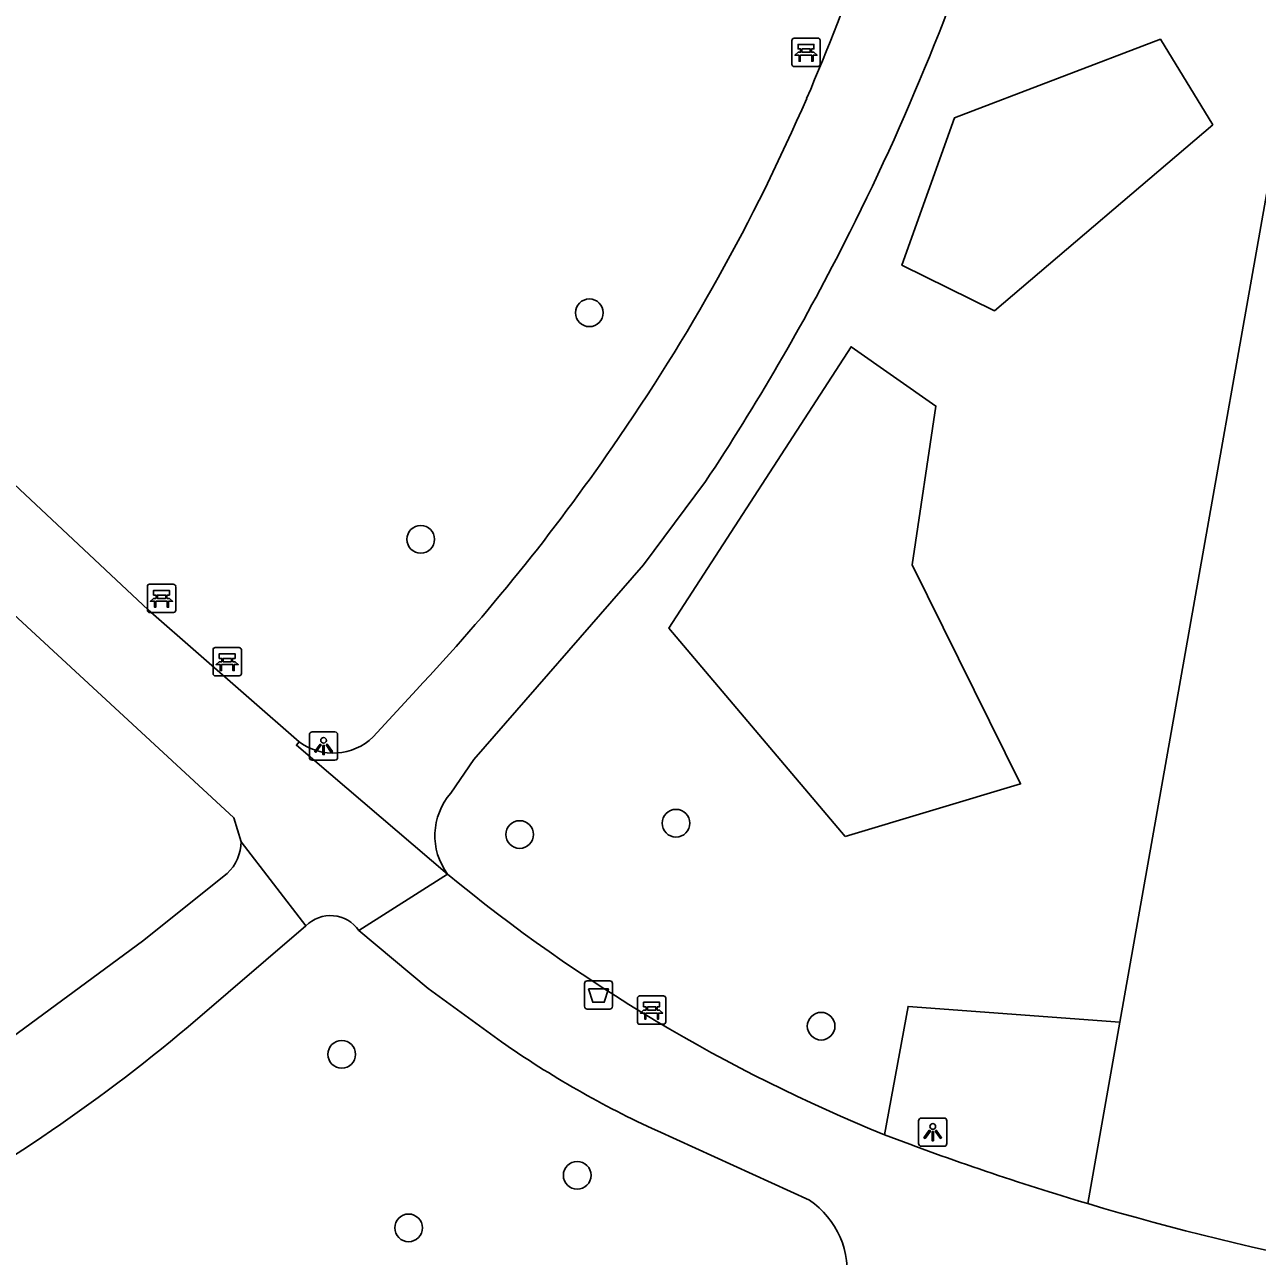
# Model space of a CAD drawing. Extents: x 161402 to 161933, y 381650 to 382313.
# Drawn here: x 161707.29 to 161750.87, y 381882.31 to 381925.85 of the extents above; entities that cross this region are included whole.
import ezdxf

# ---------------------------------------------------------------- set-up
doc = ezdxf.new("R2010")
doc.units = 0
for name, color, linetype in [('IMGEO_Afvalbak', 7, 'Continuous'), ('IMGEO_Bank', 7, 'Continuous'), ('IMGEO_Boom', 7, 'Continuous'), ('IMGEO_Groenvoorziening', 7, 'Continuous'), ('IMGEO_Lichtpunt', 7, 'Continuous'), ('IMGEO_Voetpad_gesloten', 7, 'Continuous')]:
    doc.layers.add(name, color=color, linetype=linetype)

msp = doc.modelspace()

# ---------------------------------------------------------------- linework, layer by layer
at = {"layer": 'IMGEO_Afvalbak'}
for p, q in [((161727.187, 381892.053), (161727.977, 381892.053)), ((161727.977, 381892.053), (161727.187, 381892.053)), ((161727.087, 381891.153), (161727.087, 381891.953)), ((161727.087, 381891.953), (161727.087, 381891.153)), ((161728.077, 381891.953), (161728.077, 381891.153)), ((161728.077, 381891.153), (161728.077, 381891.953)), ((161727.977, 381891.053), (161727.187, 381891.053)), ((161727.187, 381891.053), (161727.977, 381891.053))]:
    msp.add_line(p, q, dxfattribs=at)
msp.add_lwpolyline([(161727.23, 381891.767), (161727.934, 381891.767), (161727.785, 381891.297), (161727.379, 381891.297), (161727.23, 381891.767)], dxfattribs=at)
for centre, start, end in [((161727.187, 381891.953), 90, 180), ((161727.187, 381891.953), 90, 180), ((161727.977, 381891.953), 0, 90), ((161727.977, 381891.953), 360, 90), ((161727.187, 381891.153), 180, 270), ((161727.187, 381891.153), 180, 270), ((161727.977, 381891.153), 270, 0), ((161727.977, 381891.153), 270, 0)]:
    msp.add_arc(centre, 0.1, start, end, dxfattribs=at)
at = {"layer": 'IMGEO_Bank'}
for p, q in [((161734.419, 381924.445), (161734.419, 381925.286)), ((161734.419, 381925.286), (161734.419, 381924.445)), ((161734.494, 381925.37), (161735.335, 381925.37)), ((161735.335, 381925.37), (161734.494, 381925.37)), ((161735.419, 381925.295), (161735.419, 381924.454)), ((161735.419, 381924.454), (161735.419, 381925.295)), ((161735.116, 381924.768), (161734.723, 381924.768)), ((161734.728, 381924.876), (161734.728, 381924.982)), ((161734.772, 381924.982), (161734.772, 381924.876)), ((161735.06, 381924.988), (161734.778, 381924.988)), ((161734.778, 381924.87), (161735.06, 381924.87)), ((161735.066, 381924.876), (161735.066, 381924.982)), ((161735.11, 381924.982), (161735.11, 381924.876)), ((161735.344, 381924.37), (161734.503, 381924.37)), ((161734.503, 381924.37), (161735.344, 381924.37)), ((161711.634, 381905.145), (161711.634, 381905.986)), ((161711.634, 381905.986), (161711.634, 381905.145)), ((161711.709, 381906.07), (161712.55, 381906.07)), ((161712.55, 381906.07), (161711.709, 381906.07)), ((161712.634, 381905.995), (161712.634, 381905.154)), ((161712.634, 381905.154), (161712.634, 381905.995)), ((161711.943, 381905.576), (161711.943, 381905.682)), ((161711.987, 381905.682), (161711.987, 381905.576)), ((161712.275, 381905.688), (161711.993, 381905.688)), ((161711.993, 381905.57), (161712.275, 381905.57)), ((161712.281, 381905.576), (161712.281, 381905.682)), ((161712.325, 381905.682), (161712.325, 381905.576)), ((161712.331, 381905.468), (161711.938, 381905.468)), ((161712.559, 381905.07), (161711.718, 381905.07)), ((161711.718, 381905.07), (161712.559, 381905.07)), ((161714.032, 381903.831), (161714.873, 381903.831)), ((161714.873, 381903.831), (161714.032, 381903.831)), ((161713.957, 381902.906), (161713.957, 381903.747)), ((161713.957, 381903.747), (161713.957, 381902.906)), ((161714.266, 381903.337), (161714.266, 381903.443)), ((161714.31, 381903.443), (161714.31, 381903.337)), ((161714.598, 381903.449), (161714.316, 381903.449)), ((161714.604, 381903.337), (161714.604, 381903.443)), ((161714.648, 381903.443), (161714.648, 381903.337)), ((161714.957, 381903.756), (161714.957, 381902.915)), ((161714.957, 381902.915), (161714.957, 381903.756)), ((161714.654, 381903.229), (161714.261, 381903.229)), ((161714.316, 381903.331), (161714.598, 381903.331)), ((161714.882, 381902.831), (161714.041, 381902.831)), ((161714.041, 381902.831), (161714.882, 381902.831)), ((161728.96, 381890.591), (161728.96, 381891.432)), ((161728.96, 381891.432), (161728.96, 381890.591)), ((161729.035, 381891.516), (161729.876, 381891.516)), ((161729.876, 381891.516), (161729.035, 381891.516)), ((161729.601, 381891.134), (161729.319, 381891.134)), ((161729.96, 381891.441), (161729.96, 381890.6)), ((161729.96, 381890.6), (161729.96, 381891.441)), ((161729.657, 381890.914), (161729.264, 381890.914)), ((161729.269, 381891.022), (161729.269, 381891.128)), ((161729.313, 381891.128), (161729.313, 381891.022)), ((161729.319, 381891.016), (161729.601, 381891.016)), ((161729.607, 381891.022), (161729.607, 381891.128)), ((161729.651, 381891.128), (161729.651, 381891.022)), ((161729.885, 381890.516), (161729.044, 381890.516)), ((161729.044, 381890.516), (161729.885, 381890.516))]:
    msp.add_line(p, q, dxfattribs=at)
for points in [[(161734.722, 381924.988), (161734.636, 381924.988), (161734.636, 381925.149), (161735.199, 381925.149), (161735.199, 381924.988), (161735.116, 381924.988)], [(161734.666, 381924.768), (161734.524, 381924.768), (161734.636, 381924.87), (161734.722, 381924.87)], [(161734.716, 381924.761), (161734.716, 381924.554), (161734.673, 381924.554), (161734.673, 381924.761)], [(161735.116, 381924.87), (161735.199, 381924.87), (161735.311, 381924.768), (161735.172, 381924.768)], [(161735.166, 381924.761), (161735.166, 381924.554), (161735.122, 381924.554), (161735.122, 381924.761)], [(161711.881, 381905.468), (161711.739, 381905.468), (161711.851, 381905.57), (161711.937, 381905.57)], [(161711.937, 381905.688), (161711.851, 381905.688), (161711.851, 381905.849), (161712.414, 381905.849), (161712.414, 381905.688), (161712.331, 381905.688)], [(161712.331, 381905.57), (161712.414, 381905.57), (161712.526, 381905.468), (161712.387, 381905.468)], [(161711.931, 381905.461), (161711.931, 381905.254), (161711.888, 381905.254), (161711.888, 381905.461)], [(161712.381, 381905.461), (161712.381, 381905.254), (161712.337, 381905.254), (161712.337, 381905.461)], [(161714.26, 381903.449), (161714.174, 381903.449), (161714.174, 381903.61), (161714.737, 381903.61), (161714.737, 381903.449), (161714.654, 381903.449)], [(161714.204, 381903.229), (161714.062, 381903.229), (161714.174, 381903.331), (161714.26, 381903.331)], [(161714.254, 381903.222), (161714.254, 381903.015), (161714.211, 381903.015), (161714.211, 381903.222)], [(161714.654, 381903.331), (161714.737, 381903.331), (161714.849, 381903.229), (161714.71, 381903.229)], [(161714.704, 381903.222), (161714.704, 381903.015), (161714.66, 381903.015), (161714.66, 381903.222)], [(161729.263, 381891.134), (161729.177, 381891.134), (161729.177, 381891.295), (161729.74, 381891.295), (161729.74, 381891.134), (161729.657, 381891.134)], [(161729.207, 381890.914), (161729.065, 381890.914), (161729.177, 381891.016), (161729.263, 381891.016)], [(161729.257, 381890.907), (161729.257, 381890.7), (161729.214, 381890.7), (161729.214, 381890.907)], [(161729.657, 381891.016), (161729.74, 381891.016), (161729.852, 381890.914), (161729.713, 381890.914)], [(161729.707, 381890.907), (161729.707, 381890.7), (161729.663, 381890.7), (161729.663, 381890.907)]]:
    msp.add_lwpolyline(points, dxfattribs=at)
for centre, radius, start, end in [((161734.497, 381925.292), 0.0779, 92.4484, 184.2845), ((161734.497, 381925.292), 0.0779, 92.4484, 184.2845), ((161735.341, 381925.292), 0.0779, 2.4484, 94.2845), ((161735.341, 381925.292), 0.0779, 2.4484, 94.2845), ((161734.666, 381924.761), 0.00671, 2.8957, 87.1043), ((161734.723, 381924.761), 0.00671, 92.8957, 177.1043), ((161734.721, 381924.981), 0.00671, 2.8957, 87.1043), ((161734.721, 381924.877), 0.00671, 272.8957, 357.1043), ((161734.778, 381924.981), 0.00671, 92.8957, 177.1043), ((161734.778, 381924.877), 0.00671, 182.8957, 267.1043), ((161735.06, 381924.981), 0.00671, 2.8957, 87.1043), ((161735.06, 381924.877), 0.00671, 272.8957, 357.1043), ((161735.117, 381924.981), 0.00671, 92.8957, 177.1043), ((161735.117, 381924.877), 0.00671, 182.8957, 267.1043), ((161735.115, 381924.761), 0.00671, 2.8957, 87.1043), ((161735.172, 381924.761), 0.00671, 92.8957, 177.1043), ((161734.497, 381924.448), 0.0779, 182.4484, 274.2845), ((161734.497, 381924.448), 0.0779, 182.4484, 274.2845), ((161735.341, 381924.448), 0.0779, 272.4484, 4.2845), ((161735.341, 381924.448), 0.0779, 272.4484, 4.2845), ((161711.712, 381905.992), 0.0779, 92.4484, 184.2845), ((161711.712, 381905.992), 0.0779, 92.4484, 184.2845), ((161712.556, 381905.992), 0.0779, 2.4484, 94.2845), ((161712.556, 381905.992), 0.0779, 2.4484, 94.2845), ((161711.936, 381905.681), 0.00671, 2.8957, 87.1043), ((161711.936, 381905.577), 0.00671, 272.8957, 357.1043), ((161711.993, 381905.681), 0.00671, 92.8957, 177.1043), ((161711.993, 381905.577), 0.00671, 182.8957, 267.1043), ((161712.275, 381905.681), 0.00671, 2.8957, 87.1043), ((161712.275, 381905.577), 0.00671, 272.8957, 357.1043), ((161712.332, 381905.681), 0.00671, 92.8957, 177.1043), ((161712.332, 381905.577), 0.00671, 182.8957, 267.1043), ((161711.712, 381905.148), 0.0779, 182.4484, 274.2845), ((161711.712, 381905.148), 0.0779, 182.4484, 274.2845), ((161711.881, 381905.461), 0.00671, 2.8957, 87.1043), ((161711.938, 381905.461), 0.00671, 92.8957, 177.1043), ((161712.33, 381905.461), 0.00671, 2.8957, 87.1043), ((161712.387, 381905.461), 0.00671, 92.8957, 177.1043), ((161712.556, 381905.148), 0.0779, 272.4484, 4.2845), ((161712.556, 381905.148), 0.0779, 272.4484, 4.2845), ((161714.035, 381903.753), 0.0779, 92.4484, 184.2845), ((161714.035, 381903.753), 0.0779, 92.4484, 184.2845), ((161714.879, 381903.753), 0.0779, 2.4484, 94.2845), ((161714.879, 381903.753), 0.0779, 2.4484, 94.2845), ((161714.259, 381903.442), 0.00671, 2.8957, 87.1043), ((161714.259, 381903.338), 0.00671, 272.8957, 357.1043), ((161714.316, 381903.442), 0.00671, 92.8957, 177.1043), ((161714.316, 381903.338), 0.00671, 182.8957, 267.1043), ((161714.598, 381903.442), 0.00671, 2.8957, 87.1043), ((161714.598, 381903.338), 0.00671, 272.8957, 357.1043), ((161714.655, 381903.442), 0.00671, 92.8957, 177.1043), ((161714.655, 381903.338), 0.00671, 182.8957, 267.1043), ((161714.035, 381902.909), 0.0779, 182.4484, 274.2845), ((161714.035, 381902.909), 0.0779, 182.4484, 274.2845), ((161714.204, 381903.222), 0.00671, 2.8957, 87.1043), ((161714.261, 381903.222), 0.00671, 92.8957, 177.1043), ((161714.653, 381903.222), 0.00671, 2.8957, 87.1043), ((161714.71, 381903.222), 0.00671, 92.8957, 177.1043), ((161714.879, 381902.909), 0.0779, 272.4484, 4.2845), ((161714.879, 381902.909), 0.0779, 272.4484, 4.2845), ((161729.038, 381891.438), 0.0779, 92.4484, 184.2845), ((161729.038, 381891.438), 0.0779, 92.4484, 184.2845), ((161729.262, 381891.127), 0.00671, 2.8957, 87.1043), ((161729.319, 381891.127), 0.00671, 92.8957, 177.1043), ((161729.601, 381891.127), 0.00671, 2.8957, 87.1043), ((161729.658, 381891.127), 0.00671, 92.8957, 177.1043), ((161729.882, 381891.438), 0.0779, 2.4484, 94.2845), ((161729.882, 381891.438), 0.0779, 2.4484, 94.2845), ((161729.207, 381890.907), 0.00671, 2.8957, 87.1043), ((161729.264, 381890.907), 0.00671, 92.8957, 177.1043), ((161729.262, 381891.023), 0.00671, 272.8957, 357.1043), ((161729.319, 381891.023), 0.00671, 182.8957, 267.1043), ((161729.601, 381891.023), 0.00671, 272.8957, 357.1043), ((161729.658, 381891.023), 0.00671, 182.8957, 267.1043), ((161729.656, 381890.907), 0.00671, 2.8957, 87.1043), ((161729.713, 381890.907), 0.00671, 92.8957, 177.1043), ((161729.038, 381890.594), 0.0779, 182.4484, 274.2845), ((161729.038, 381890.594), 0.0779, 182.4484, 274.2845), ((161729.882, 381890.594), 0.0779, 272.4484, 4.2845), ((161729.882, 381890.594), 0.0779, 272.4484, 4.2845)]:
    msp.add_arc(centre, radius, start, end, dxfattribs=at)
at = {"layer": 'IMGEO_Boom'}
for centre in [(161727.26, 381915.664), (161721.298, 381907.658), (161730.32, 381897.623), (161724.796, 381897.223), (161735.453, 381890.449), (161718.505, 381889.453), (161726.829, 381885.178), (161720.868, 381883.32)]:
    msp.add_circle(centre, 0.489, dxfattribs=at)
at = {"layer": 'IMGEO_Groenvoorziening'}
for points in [[(161761.561, 381932.294), (161753.635, 381933.615), (161746.013, 381890.587)], [(161741.583, 381915.729), (161738.307, 381917.343), (161740.17, 381922.559), (161747.446, 381925.333), (161749.296, 381922.31), (161741.583, 381915.729)], [(161736.304, 381897.149), (161730.069, 381904.517), (161736.512, 381914.463), (161739.51, 381912.367), (161738.665, 381906.757), (161742.501, 381899.01), (161736.304, 381897.149)], [(161737.696, 381886.61), (161738.528, 381891.149), (161746.013, 381890.587)], [(161746.013, 381890.587), (161744.878, 381884.178)]]:
    msp.add_lwpolyline(points, dxfattribs=at)
at = {"layer": 'IMGEO_Lichtpunt'}
for p, q in [((161717.364, 381900.754), (161717.364, 381899.947)), ((161717.364, 381900.754), (161717.364, 381899.947)), ((161718.266, 381900.849), (161717.458, 381900.849)), ((161718.266, 381900.849), (161717.458, 381900.849)), ((161718.36, 381899.947), (161718.36, 381900.754)), ((161718.36, 381899.947), (161718.36, 381900.754)), ((161717.458, 381899.853), (161718.266, 381899.853)), ((161717.458, 381899.853), (161718.266, 381899.853)), ((161738.9, 381887.106), (161738.9, 381886.299)), ((161738.9, 381887.106), (161738.9, 381886.299)), ((161739.802, 381887.201), (161738.994, 381887.201)), ((161739.802, 381887.201), (161738.994, 381887.201)), ((161739.896, 381886.299), (161739.896, 381887.106)), ((161739.896, 381886.299), (161739.896, 381887.106)), ((161738.994, 381886.205), (161739.802, 381886.205)), ((161738.994, 381886.205), (161739.802, 381886.205))]:
    msp.add_line(p, q, dxfattribs=at)
for points in [[(161717.738, 381900.418), (161717.777, 381900.39), (161717.589, 381900.128), (161717.551, 381900.155), (161717.738, 381900.418)], [(161717.84, 381900.37), (161717.887, 381900.37), (161717.887, 381900.048), (161717.84, 381900.048), (161717.84, 381900.37)], [(161717.95, 381900.39), (161717.988, 381900.417), (161718.175, 381900.155), (161718.136, 381900.127), (161717.95, 381900.39)], [(161739.274, 381886.77), (161739.313, 381886.742), (161739.125, 381886.48), (161739.087, 381886.507), (161739.274, 381886.77)], [(161739.376, 381886.722), (161739.423, 381886.722), (161739.423, 381886.4), (161739.376, 381886.4), (161739.376, 381886.722)], [(161739.486, 381886.742), (161739.524, 381886.769), (161739.711, 381886.507), (161739.672, 381886.479), (161739.486, 381886.742)]]:
    msp.add_lwpolyline(points, dxfattribs=at)
for centre in [(161717.863, 381900.552), (161739.399, 381886.904)]:
    msp.add_circle(centre, 0.0994, dxfattribs=at)
for centre, start, end in [((161717.458, 381900.754), 90, 180), ((161717.458, 381900.754), 90, 180), ((161718.266, 381900.754), 0, 90), ((161718.266, 381900.754), 0, 90), ((161717.458, 381899.947), 180, 270), ((161717.458, 381899.947), 180, 270), ((161718.266, 381899.947), 270, 0), ((161718.266, 381899.947), 270, 360), ((161738.994, 381887.106), 90, 180), ((161738.994, 381887.106), 90, 180), ((161739.802, 381887.106), 0, 90), ((161739.802, 381887.106), 0, 90), ((161738.994, 381886.299), 180, 270), ((161738.994, 381886.299), 180, 270), ((161739.802, 381886.299), 270, 0), ((161739.802, 381886.299), 270, 360)]:
    msp.add_arc(centre, 0.0946, start, end, dxfattribs=at)
at = {"layer": 'IMGEO_Voetpad_gesloten'}
for points in [[(161716.998, 381900.496), (161711.661, 381905.167), (161699.342, 381916.696)], [(161695.834, 381915.231), (161714.688, 381897.816), (161714.944, 381896.97)], [(161722.362, 381898.685), (161723.171, 381899.878), (161729.17, 381906.759), (161731.367, 381909.701)], [(161721.147, 381902.339), (161719.618, 381900.67)], [(161722.244, 381895.82), (161716.905, 381900.376), (161716.998, 381900.496)], [(161714.944, 381896.97), (161717.239, 381893.999)], [(161623.758, 381847.734), (161636.409, 381854.317), (161677.409, 381874.201), (161696.24, 381883.733), (161706.175, 381889.565), (161711.465, 381893.453), (161714.453, 381895.849)], [(161719.108, 381893.834), (161722.244, 381895.82)], [(161717.239, 381893.999), (161713.071, 381890.422)], [(161724.148, 381889.897), (161721.565, 381891.784), (161719.108, 381893.834)], [(161735.045, 381884.295), (161729.664, 381886.746)]]:
    msp.add_lwpolyline(points, dxfattribs=at)
for centre, radius, start, end in [((161665.873, 381953.15), 75.265, 336.58659, 345.3492), ((161660.33, 381956.849), 85.241, 332.96683, 342.73864), ((161669.981, 381951.392), 70.797, 325.1451, 336.57118), ((161661.843, 381955.784), 83.41, 326.46234, 333.14608), ((161668.38, 381951.989), 72.453, 316.74278, 325.48041), ((161718.205, 381902.135), 2.035, 233.6288, 313.9703), ((161724.091, 381897.179), 2.293, 138.9463, 216.3367), ((161713.421, 381896.969), 1.523, 312.6646, 0.0284), ((161760.197, 381941.928), 59.719, 230.54118, 247.86561), ((161718.104, 381893.129), 1.227, 35.081, 134.8287), ((161673.251, 381937.871), 61.944, 298.03574, 310.00388), ((161744.435, 381919.007), 35.482, 235.127, 245.3989), ((161772.969, 381978.954), 98.851, 249.09461, 253.49068), ((161733.322, 381881.771), 3.056, 351.2409, 55.6735), ((161773.213, 381979.731), 99.666, 253.48297, 264.46507)]:
    msp.add_arc(centre, radius, start, end, dxfattribs=at)

doc.saveas('drawing.dxf')
